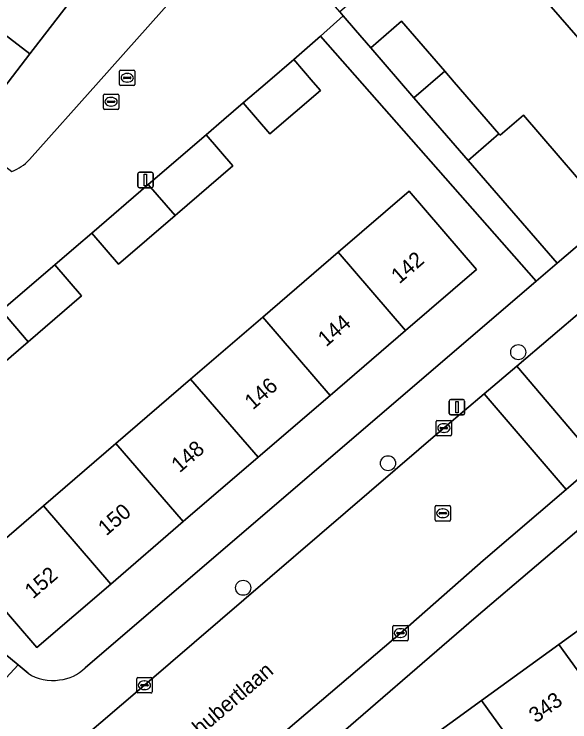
# Model space of a CAD drawing. Extents: x 159039 to 160102, y 381214 to 382524.
# Drawn here: x 159241.77 to 159277.75, y 381458.57 to 381504.4 of the extents above; entities that cross this region are included whole.
import ezdxf

# ---------------------------------------------------------------- set-up
doc = ezdxf.new("R2010")
doc.units = 0
for name, color, linetype in [('IMGEO_Boom', 7, 'Continuous'), ('IMGEO_Brandkraan', 7, 'Continuous'), ('IMGEO_Erf', 7, 'Continuous'), ('IMGEO_Kolk', 7, 'Continuous'), ('IMGEO_Lichtmast', 7, 'Continuous'), ('IMGEO_Openbare_ruimte_label', 7, 'Continuous'), ('IMGEO_Pand', 7, 'Continuous'), ('IMGEO_Pand_nummerreeks', 7, 'Continuous'), ('IMGEO_Rijbaan_lokaal_gesloten', 7, 'Continuous'), ('IMGEO_Rijbaan_lokaal_open', 7, 'Continuous'), ('IMGEO_Rioolput', 7, 'Continuous'), ('IMGEO_Voetpad_open', 7, 'Continuous')]:
    doc.layers.add(name, color=color, linetype=linetype)

msp = doc.modelspace()

# ---------------------------------------------------------------- linework, layer by layer
at = {"layer": 'IMGEO_Boom'}
for centre in [(159274.406, 381482.511), (159265.976, 381475.32), (159256.598, 381467.254)]:
    msp.add_circle(centre, 0.489, dxfattribs=at)
at = {"layer": 'IMGEO_Brandkraan'}
for p, q in [((159248.59, 381499.855), (159248.59, 381500.707)), ((159248.665, 381500.781), (159249.517, 381500.781)), ((159249.078, 381500.561), (159249.103, 381500.561)), ((159249.591, 381500.707), (159249.591, 381499.855)), ((159248.849, 381500.275), (159248.849, 381500.287)), ((159249.287, 381500.238), (159248.889, 381500.238)), ((159248.892, 381500.324), (159249.29, 381500.324)), ((159249.101, 381500.001), (159249.076, 381500.001)), ((159249.333, 381500.287), (159249.333, 381500.275)), ((159249.517, 381499.781), (159248.665, 381499.781))]:
    msp.add_line(p, q, dxfattribs=at)
for points in [[(159248.59, 381499.855), (159248.59, 381500.707)], [(159248.665, 381500.781), (159249.517, 381500.781)], [(159249.591, 381500.707), (159249.591, 381499.855)], [(159249.517, 381499.781), (159248.665, 381499.781)]]:
    msp.add_lwpolyline(points, dxfattribs=at)
for centre, radius, start, end in [((159248.667, 381500.705), 0.0765, 91.552, 178.448), ((159248.667, 381500.705), 0.0765, 91.552, 178.448), ((159249.515, 381500.705), 0.0765, 1.552, 88.448), ((159249.515, 381500.705), 0.0765, 1.552, 88.448), ((159248.889, 381500.284), 0.0403, 85.8775, 175.7526), ((159248.886, 381500.274), 0.0366, 178.938, 274.7102), ((159249.29, 381500.281), 0.043, 264.8664, 352.4533), ((159249.294, 381500.286), 0.0386, 1.7309, 96.639), ((159248.667, 381499.857), 0.0765, 181.552, 268.448), ((159248.667, 381499.857), 0.0765, 181.552, 268.448), ((159249.515, 381499.857), 0.0765, 271.552, 358.448), ((159249.515, 381499.857), 0.0765, 271.552, 358.448)]:
    msp.add_arc(centre, radius, start, end, dxfattribs=at)
for centre, major_axis, ratio, start_param, end_param in [((159249.077, 381500.281), (-0.387, 0.002), 0.722429, 4.712389, 7.853982), ((159249.102, 381500.281), (-0.39, 0.002), 0.717154, 1.570796, 4.712389)]:
    msp.add_ellipse(centre, major_axis=major_axis, ratio=ratio, start_param=start_param, end_param=end_param, dxfattribs=at)
at = {"layer": 'IMGEO_Erf'}
for points in [[(159256.666, 381530.894), (159261.984, 381526.784), (159258.103, 381521.74), (159254.425, 381516.96), (159250.601, 381511.99), (159246.679, 381506.893), (159242.785, 381501.832), (159241.375, 381500), (159239.061, 381496.992), (159238.669, 381496.482), (159241.619, 381494.213)], [(159242.769, 381494.981), (159247.238, 381500), (159268.86, 381524.286)], [(159259.809, 381508.904), (159259.44, 381508.492), (159260.089, 381507.74), (159262.097, 381509.471), (159262.204, 381509.347), (159264.853, 381506.277), (159262.847, 381504.547), (159263.069, 381504.29), (159263.868, 381503.366), (159264.854, 381502.225), (159266.857, 381503.954), (159269.647, 381500.719), (159270.268, 381500), (159273.159, 381496.649), (159273.233, 381496.563), (159274.751, 381497.863), (159280.412, 381491.257), (159280.711, 381491.513), (159284.962, 381495.157), (159280.773, 381500), (159279.176, 381501.846), (159275.659, 381505.911)], [(159275.572, 381487.109), (159261.594, 381502.983), (159259.879, 381501.463), (159261.129, 381500), (159261.594, 381499.455), (159258.333, 381496.649), (159256.608, 381498.653), (159255.35, 381497.573), (159254.2, 381496.585), (159255.927, 381494.58), (159252.188, 381491.363), (159248.53, 381488.217), (159246.799, 381490.227), (159245.794, 381489.364), (159244.398, 381488.166), (159246.131, 381486.153), (159242.688, 381483.191), (159239.206, 381480.195)], [(159246.362, 381462.072), (159275.572, 381487.109)], [(159291.22, 381481.993), (159271.679, 381465.369), (159261.335, 381456.439)], [(159267.921, 381456.974), (159272.018, 381459.943), (159277.031, 381463.576), (159281.563, 381466.86), (159286.099, 381470.148), (159290.579, 381473.395), (159295.252, 381476.781), (159299.214, 381471.315), (159294.541, 381467.929), (159290.061, 381464.682), (159285.524, 381461.395), (159280.992, 381458.111)], [(159229.894, 381472.262), (159242.021, 381462.254), (159242.669, 381461.719)]]:
    msp.add_lwpolyline(points, dxfattribs=at)
msp.add_lwpolyline([(159253.199, 381480.765), (159257.861, 381484.775), (159262.748, 381488.98), (159267.348, 381492.937), (159271.706, 381487.872), (159267.108, 381483.916), (159262.221, 381479.712), (159257.559, 381475.702), (159252.721, 381471.54), (159248.022, 381467.498), (159243.238, 381463.382), (159238.88, 381468.447), (159243.662, 381472.561), (159248.361, 381476.603)], close=True, dxfattribs=at)
for centre, radius, start, end in [((159240.442, 381497.22), 3.23, 291.3735, 316.0986), ((159244.537, 381463.804), 2.516, 274.0901, 316.5065), ((159244.217, 381464.032), 2.783, 236.2096, 280.3321)]:
    msp.add_arc(centre, radius, start, end, dxfattribs=at)
at = {"layer": 'IMGEO_Kolk'}
for p, q in [((159269.092, 381477.172), (159269.092, 381478.024)), ((159269.167, 381478.098), (159270.019, 381478.098)), ((159270.093, 381478.024), (159270.093, 381477.172)), ((159269.351, 381477.592), (159269.351, 381477.604)), ((159269.789, 381477.555), (159269.391, 381477.555)), ((159269.394, 381477.641), (159269.792, 381477.641)), ((159269.58, 381477.878), (159269.605, 381477.878)), ((159269.835, 381477.604), (159269.835, 381477.592)), ((159270.019, 381477.098), (159269.167, 381477.098)), ((159269.603, 381477.318), (159269.578, 381477.318)), ((159266.28, 381463.895), (159266.28, 381464.747)), ((159266.355, 381464.821), (159267.207, 381464.821)), ((159267.281, 381464.747), (159267.281, 381463.895)), ((159266.539, 381464.315), (159266.539, 381464.327)), ((159266.977, 381464.278), (159266.579, 381464.278)), ((159266.582, 381464.364), (159266.98, 381464.364)), ((159266.768, 381464.601), (159266.793, 381464.601)), ((159267.023, 381464.327), (159267.023, 381464.315)), ((159267.207, 381463.821), (159266.355, 381463.821)), ((159266.791, 381464.041), (159266.766, 381464.041)), ((159249.779, 381461.439), (159250.631, 381461.439)), ((159249.704, 381460.513), (159249.704, 381461.365)), ((159250.006, 381460.982), (159250.404, 381460.982)), ((159250.192, 381461.219), (159250.217, 381461.219)), ((159250.705, 381461.365), (159250.705, 381460.513)), ((159249.963, 381460.933), (159249.963, 381460.945)), ((159250.401, 381460.896), (159250.003, 381460.896)), ((159250.215, 381460.659), (159250.19, 381460.659)), ((159250.447, 381460.945), (159250.447, 381460.933)), ((159250.631, 381460.439), (159249.779, 381460.439))]:
    msp.add_line(p, q, dxfattribs=at)
for points in [[(159269.092, 381477.172), (159269.092, 381478.024)], [(159269.167, 381478.098), (159270.019, 381478.098)], [(159270.093, 381478.024), (159270.093, 381477.172)], [(159270.019, 381477.098), (159269.167, 381477.098)], [(159266.28, 381463.895), (159266.28, 381464.747)], [(159266.355, 381464.821), (159267.207, 381464.821)], [(159267.281, 381464.747), (159267.281, 381463.895)], [(159267.207, 381463.821), (159266.355, 381463.821)], [(159249.779, 381461.439), (159250.631, 381461.439)], [(159249.704, 381460.513), (159249.704, 381461.365)], [(159250.705, 381461.365), (159250.705, 381460.513)], [(159250.631, 381460.439), (159249.779, 381460.439)]]:
    msp.add_lwpolyline(points, dxfattribs=at)
for centre, radius, start, end in [((159269.169, 381478.022), 0.0765, 91.552, 178.448), ((159269.169, 381478.022), 0.0765, 91.552, 178.448), ((159270.017, 381478.022), 0.0765, 1.552, 88.448), ((159270.017, 381478.022), 0.0765, 1.552, 88.448), ((159269.391, 381477.601), 0.0403, 85.8775, 175.7526), ((159269.388, 381477.591), 0.0366, 178.938, 274.7102), ((159269.792, 381477.598), 0.043, 264.8664, 352.4533), ((159269.796, 381477.603), 0.0386, 1.7309, 96.639), ((159269.169, 381477.174), 0.0765, 181.552, 268.448), ((159269.169, 381477.174), 0.0765, 181.552, 268.448), ((159270.017, 381477.174), 0.0765, 271.552, 358.448), ((159270.017, 381477.174), 0.0765, 271.552, 358.448), ((159266.357, 381464.745), 0.0765, 91.552, 178.448), ((159266.357, 381464.745), 0.0765, 91.552, 178.448), ((159267.205, 381464.745), 0.0765, 1.552, 88.448), ((159267.205, 381464.745), 0.0765, 1.552, 88.448), ((159266.579, 381464.324), 0.0403, 85.8775, 175.7526), ((159266.576, 381464.314), 0.0366, 178.938, 274.7102), ((159266.98, 381464.321), 0.043, 264.8664, 352.4533), ((159266.984, 381464.326), 0.0386, 1.7309, 96.639), ((159266.357, 381463.897), 0.0765, 181.552, 268.448), ((159266.357, 381463.897), 0.0765, 181.552, 268.448), ((159267.205, 381463.897), 0.0765, 271.552, 358.448), ((159267.205, 381463.897), 0.0765, 271.552, 358.448), ((159249.781, 381461.363), 0.0765, 91.552, 178.448), ((159249.781, 381461.363), 0.0765, 91.552, 178.448), ((159250.629, 381461.363), 0.0765, 1.552, 88.448), ((159250.629, 381461.363), 0.0765, 1.552, 88.448), ((159250.003, 381460.942), 0.0403, 85.8775, 175.7526), ((159250.408, 381460.944), 0.0386, 1.7309, 96.639), ((159249.781, 381460.515), 0.0765, 181.552, 268.448), ((159249.781, 381460.515), 0.0765, 181.552, 268.448), ((159250, 381460.932), 0.0366, 178.938, 274.7102), ((159250.404, 381460.939), 0.043, 264.8664, 352.4533), ((159250.629, 381460.515), 0.0765, 271.552, 358.448), ((159250.629, 381460.515), 0.0765, 271.552, 358.448)]:
    msp.add_arc(centre, radius, start, end, dxfattribs=at)
for centre, major_axis, ratio, start_param, end_param in [((159269.579, 381477.598), (-0.387, 0.002), 0.722429, 4.712389, 7.853982), ((159269.604, 381477.598), (-0.39, 0.002), 0.717154, 1.570796, 4.712389), ((159266.767, 381464.321), (-0.387, 0.002), 0.722429, 4.712389, 7.853982), ((159266.792, 381464.321), (-0.39, 0.002), 0.717154, 1.570796, 4.712389), ((159250.191, 381460.939), (-0.387, 0.002), 0.722429, 4.712389, 7.853982), ((159250.216, 381460.939), (-0.39, 0.002), 0.717154, 1.570796, 4.712389)]:
    msp.add_ellipse(centre, major_axis=major_axis, ratio=ratio, start_param=start_param, end_param=end_param, dxfattribs=at)
at = {"layer": 'IMGEO_Lichtmast'}
for p, q in [((159249.779, 381493.261), (159249.779, 381494.061)), ((159249.779, 381494.061), (159249.779, 381493.261)), ((159249.879, 381494.161), (159250.669, 381494.161)), ((159250.669, 381494.161), (159249.879, 381494.161)), ((159250.769, 381494.061), (159250.769, 381493.261)), ((159250.769, 381493.261), (159250.769, 381494.061)), ((159250.669, 381493.161), (159249.879, 381493.161)), ((159249.879, 381493.161), (159250.669, 381493.161)), ((159269.941, 381478.548), (159269.941, 381479.348)), ((159269.941, 381479.348), (159269.941, 381478.548)), ((159270.041, 381479.448), (159270.831, 381479.448)), ((159270.831, 381479.448), (159270.041, 381479.448)), ((159270.931, 381479.348), (159270.931, 381478.548)), ((159270.931, 381478.548), (159270.931, 381479.348)), ((159270.831, 381478.448), (159270.041, 381478.448)), ((159270.041, 381478.448), (159270.831, 381478.448))]:
    msp.add_line(p, q, dxfattribs=at)
for points in [[(159250.199, 381494.036), (159250.349, 381494.036), (159250.349, 381493.286), (159250.199, 381493.286), (159250.199, 381494.036)], [(159270.361, 381479.323), (159270.511, 381479.323), (159270.511, 381478.573), (159270.361, 381478.573), (159270.361, 381479.323)]]:
    msp.add_lwpolyline(points, dxfattribs=at)
for centre, start, end in [((159249.879, 381494.061), 90, 180), ((159249.879, 381494.061), 90, 180), ((159250.669, 381494.061), 0, 90), ((159250.669, 381494.061), 360, 90), ((159249.879, 381493.261), 180, 270), ((159249.879, 381493.261), 180, 270), ((159250.669, 381493.261), 270, 0), ((159250.669, 381493.261), 270, 0), ((159270.041, 381479.348), 90, 180), ((159270.041, 381479.348), 90, 180), ((159270.831, 381479.348), 0, 90), ((159270.831, 381479.348), 360, 90), ((159270.041, 381478.548), 180, 270), ((159270.041, 381478.548), 180, 270), ((159270.831, 381478.548), 270, 0), ((159270.831, 381478.548), 270, 0)]:
    msp.add_arc(centre, 0.1, start, end, dxfattribs=at)
at = {"layer": 'IMGEO_Pand'}
for points in [[(159246.679, 381506.893), (159241.32, 381511.034), (159237.416, 381505.981), (159242.785, 381501.832)], [(159279.176, 381501.846), (159284.252, 381506.23), (159280.739, 381510.298), (159275.659, 381505.911)], [(159237.416, 381505.981), (159233.651, 381501.109), (159235.088, 381500), (159239.061, 381496.992), (159241.375, 381500), (159242.785, 381501.832)], [(159266.857, 381503.954), (159264.854, 381502.225), (159267.648, 381498.993), (159269.647, 381500.719)], [(159261.594, 381499.455), (159261.129, 381500), (159259.879, 381501.463), (159258.176, 381500), (159256.608, 381498.653), (159258.333, 381496.649)], [(159271.165, 381494.927), (159273.159, 381496.649), (159270.268, 381500), (159269.647, 381500.719), (159267.648, 381498.993)], [(159273.233, 381496.563), (159273.159, 381496.649), (159271.165, 381494.927), (159276.923, 381488.267), (159280.412, 381491.257), (159274.751, 381497.863)], [(159255.927, 381494.58), (159254.2, 381496.585), (159250.458, 381493.371), (159252.188, 381491.363)], [(159252.188, 381491.363), (159250.458, 381493.371), (159246.799, 381490.227), (159248.53, 381488.217)], [(159262.748, 381488.98), (159267.108, 381483.916), (159271.706, 381487.872), (159267.348, 381492.937)], [(159262.748, 381488.98), (159257.861, 381484.775), (159262.221, 381479.712), (159267.108, 381483.916)], [(159244.398, 381488.166), (159240.952, 381485.206), (159242.688, 381483.191), (159246.131, 381486.153)], [(159242.688, 381483.191), (159240.952, 381485.206), (159237.468, 381482.214), (159239.206, 381480.195)], [(159257.861, 381484.775), (159253.199, 381480.765), (159257.559, 381475.702), (159262.221, 381479.712)], [(159252.721, 381471.54), (159257.559, 381475.702), (159253.199, 381480.765), (159248.361, 381476.603)], [(159252.721, 381471.54), (159248.361, 381476.603), (159243.662, 381472.561), (159248.022, 381467.498)], [(159243.662, 381472.561), (159238.88, 381468.447), (159243.238, 381463.382), (159248.022, 381467.498)], [(159281.563, 381466.86), (159277.031, 381463.576), (159280.992, 381458.111), (159285.524, 381461.395)], [(159277.031, 381463.576), (159272.018, 381459.943), (159275.979, 381454.478), (159280.992, 381458.111)], [(159267.921, 381456.974), (159271.882, 381451.509), (159275.979, 381454.478), (159272.018, 381459.943)]]:
    msp.add_lwpolyline(points, close=True, dxfattribs=at)
at = {"layer": 'IMGEO_Rijbaan_lokaal_gesloten'}
msp.add_lwpolyline([(159302.526, 381505.654), (159297.968, 381501.732), (159295.931, 381500), (159281.518, 381487.748), (159278.677, 381485.329), (159274.306, 381481.608), (159279.589, 381475.401), (159281.201, 381476.782), (159287.127, 381481.79), (159288.533, 381483.013), (159301.064, 381493.711), (159302.188, 381494.631), (159308.43, 381500), (159317.66, 381507.94), (159332.693, 381520.763), (159327.779, 381527.216), (159319.433, 381520.175), (159305.767, 381508.444)], close=True, dxfattribs=at)
msp.add_lwpolyline([(159245.979, 381446.609), (159247.332, 381447.733), (159249.106, 381449.157), (159256.003, 381455.11), (159266.909, 381464.432), (159272.134, 381469.012), (159277.501, 381473.611), (159272.211, 381479.825), (159269.659, 381477.653), (159250.208, 381460.939), (159245.889, 381457.245), (159243.638, 381455.319), (159241.329, 381453.344), (159235.381, 381448.161), (159233.403, 381442.507)], dxfattribs=at)
at = {"layer": 'IMGEO_Rijbaan_lokaal_open'}
msp.add_lwpolyline([(159279.589, 381475.401), (159274.306, 381481.608), (159272.211, 381479.825), (159277.501, 381473.611)], close=True, dxfattribs=at)
at = {"layer": 'IMGEO_Rioolput'}
for p, q in [((159247.548, 381498.306), (159247.548, 381499.158)), ((159247.623, 381499.232), (159248.475, 381499.232)), ((159248.036, 381499.012), (159248.061, 381499.012)), ((159248.549, 381499.158), (159248.549, 381498.306)), ((159247.807, 381498.726), (159247.807, 381498.738)), ((159248.245, 381498.689), (159247.847, 381498.689)), ((159247.85, 381498.775), (159248.248, 381498.775)), ((159248.291, 381498.738), (159248.291, 381498.726)), ((159248.475, 381498.232), (159247.623, 381498.232)), ((159248.059, 381498.452), (159248.034, 381498.452)), ((159269.021, 381471.652), (159269.021, 381472.504)), ((159269.096, 381472.578), (159269.948, 381472.578)), ((159270.022, 381472.504), (159270.022, 381471.652)), ((159269.28, 381472.072), (159269.28, 381472.084)), ((159269.718, 381472.035), (159269.32, 381472.035)), ((159269.323, 381472.121), (159269.721, 381472.121)), ((159269.509, 381472.358), (159269.534, 381472.358)), ((159269.764, 381472.084), (159269.764, 381472.072)), ((159269.948, 381471.578), (159269.096, 381471.578)), ((159269.532, 381471.798), (159269.507, 381471.798))]:
    msp.add_line(p, q, dxfattribs=at)
for points in [[(159247.548, 381498.306), (159247.548, 381499.158)], [(159247.623, 381499.232), (159248.475, 381499.232)], [(159248.549, 381499.158), (159248.549, 381498.306)], [(159248.475, 381498.232), (159247.623, 381498.232)], [(159269.021, 381471.652), (159269.021, 381472.504)], [(159269.096, 381472.578), (159269.948, 381472.578)], [(159270.022, 381472.504), (159270.022, 381471.652)], [(159269.948, 381471.578), (159269.096, 381471.578)]]:
    msp.add_lwpolyline(points, dxfattribs=at)
for centre, radius, start, end in [((159247.625, 381499.156), 0.0765, 91.552, 178.448), ((159247.625, 381499.156), 0.0765, 91.552, 178.448), ((159248.473, 381499.156), 0.0765, 1.552, 88.448), ((159248.473, 381499.156), 0.0765, 1.552, 88.448), ((159247.847, 381498.735), 0.0403, 85.8775, 175.7526), ((159247.844, 381498.725), 0.0366, 178.938, 274.7102), ((159248.248, 381498.732), 0.043, 264.8664, 352.4533), ((159248.252, 381498.737), 0.0386, 1.7309, 96.639), ((159247.625, 381498.308), 0.0765, 181.552, 268.448), ((159247.625, 381498.308), 0.0765, 181.552, 268.448), ((159248.473, 381498.308), 0.0765, 271.552, 358.448), ((159248.473, 381498.308), 0.0765, 271.552, 358.448), ((159269.098, 381472.502), 0.0765, 91.552, 178.448), ((159269.098, 381472.502), 0.0765, 91.552, 178.448), ((159269.946, 381472.502), 0.0765, 1.552, 88.448), ((159269.946, 381472.502), 0.0765, 1.552, 88.448), ((159269.32, 381472.081), 0.0403, 85.8775, 175.7526), ((159269.317, 381472.071), 0.0366, 178.938, 274.7102), ((159269.721, 381472.078), 0.043, 264.8664, 352.4533), ((159269.725, 381472.083), 0.0386, 1.7309, 96.639), ((159269.098, 381471.654), 0.0765, 181.552, 268.448), ((159269.098, 381471.654), 0.0765, 181.552, 268.448), ((159269.946, 381471.654), 0.0765, 271.552, 358.448), ((159269.946, 381471.654), 0.0765, 271.552, 358.448)]:
    msp.add_arc(centre, radius, start, end, dxfattribs=at)
for centre, major_axis, ratio, start_param, end_param in [((159248.035, 381498.732), (-0.387, 0.002), 0.722429, 4.712389, 7.853982), ((159248.06, 381498.732), (-0.39, 0.002), 0.717154, 1.570796, 4.712389), ((159269.508, 381472.078), (-0.387, 0.002), 0.722429, 4.712389, 7.853982), ((159269.533, 381472.078), (-0.39, 0.002), 0.717154, 1.570796, 4.712389)]:
    msp.add_ellipse(centre, major_axis=major_axis, ratio=ratio, start_param=start_param, end_param=end_param, dxfattribs=at)
at = {"layer": 'IMGEO_Voetpad_open'}
for points in [[(159260.305, 381510.124), (159265.175, 381515.602), (159271.223, 381522.405), (159268.86, 381524.286), (159247.238, 381500), (159242.769, 381494.981)], [(159232.898, 381449.89), (159232.488, 381448.686), (159230.747, 381444.157), (159230.307, 381443.034), (159232.903, 381442.592), (159233.403, 381442.507), (159235.381, 381448.161), (159241.329, 381453.344), (159243.638, 381455.319), (159245.889, 381457.245), (159250.208, 381460.939), (159269.659, 381477.653), (159272.211, 381479.825), (159274.306, 381481.608), (159278.677, 381485.329), (159281.518, 381487.748), (159295.931, 381500), (159297.968, 381501.732), (159302.526, 381505.654), (159305.767, 381508.444), (159319.433, 381520.175)], [(159256.608, 381498.653), (159258.176, 381500), (159259.879, 381501.463), (159261.594, 381502.983), (159263.069, 381504.29), (159262.847, 381504.547), (159260.198, 381507.614), (159260.089, 381507.74), (159259.44, 381508.492), (159259.809, 381508.904)], [(159291.128, 381500.26), (159290.612, 381500), (159287.977, 381497.741), (159284.962, 381495.157), (159280.711, 381491.513), (159280.412, 381491.257), (159276.923, 381488.267), (159275.572, 381487.109), (159246.362, 381462.072)], [(159222.203, 381478.451), (159222.481, 381478.188), (159224.002, 381477.003), (159229.894, 381472.262), (159233.165, 381474.998), (159231.424, 381477.022), (159236.25, 381481.168), (159237.468, 381482.214), (159240.952, 381485.206), (159244.398, 381488.166), (159245.794, 381489.364), (159246.799, 381490.227), (159250.458, 381493.371), (159254.2, 381496.585), (159255.35, 381497.573), (159256.608, 381498.653)], [(159288.533, 381483.013), (159287.127, 381481.79), (159281.201, 381476.782), (159279.589, 381475.401), (159277.501, 381473.611), (159272.134, 381469.012), (159266.909, 381464.432), (159256.003, 381455.11), (159249.106, 381449.157), (159247.332, 381447.733), (159245.979, 381446.609)], [(159243.254, 381440.83), (159247.758, 381444.719), (159259.615, 381454.955), (159261.335, 381456.439), (159271.679, 381465.369), (159291.22, 381481.993)], [(159223.785, 381475.443), (159224.113, 381475.149), (159229.98, 381470.382), (159240.999, 381461.135), (159242.021, 381462.254), (159229.894, 381472.262), (159224.002, 381477.003), (159222.481, 381478.188), (159222.203, 381478.451)], [(159242.669, 381461.719), (159242.021, 381462.254), (159240.999, 381461.135), (159239.301, 381459.685), (159237.602, 381458.234), (159235.712, 381456.713)]]:
    msp.add_lwpolyline(points, dxfattribs=at)
msp.add_lwpolyline([(159267.648, 381498.993), (159264.854, 381502.225), (159263.868, 381503.366), (159263.069, 381504.29), (159261.594, 381502.983), (159275.572, 381487.109), (159276.923, 381488.267), (159271.165, 381494.927)], close=True, dxfattribs=at)
for centre, radius, start, end in [((159240.442, 381497.22), 3.23, 291.3735, 316.0986), ((159244.537, 381463.804), 2.516, 274.0901, 316.5065), ((159244.217, 381464.032), 2.783, 236.2096, 280.3321)]:
    msp.add_arc(centre, radius, start, end, dxfattribs=at)

# ---------------------------------------------------------------- texts
at = {"layer": 'IMGEO_Openbare_ruimte_label'}
msp.add_text('Schubertlaan', height=1, rotation=40.5392, dxfattribs=at).set_placement((159252.65, 381456.625))
at = {"layer": 'IMGEO_Pand_nummerreeks'}
for s, rotation, p in [('142', 40.7042, (159266.712, 381486.901)), ('144', 40.7042, (159261.969, 381482.82)), ('146', 40.7042, (159257.224, 381478.738)), ('148', 40.7042, (159252.482, 381474.66)), ('150', 40.7042, (159247.738, 381470.578)), ('152', 40.7042, (159242.989, 381466.492)), ('343', 35.9307, (159275.552, 381458.454))]:
    msp.add_text(s, height=1, rotation=rotation, dxfattribs=at).set_placement(p)

doc.saveas('drawing.dxf')
